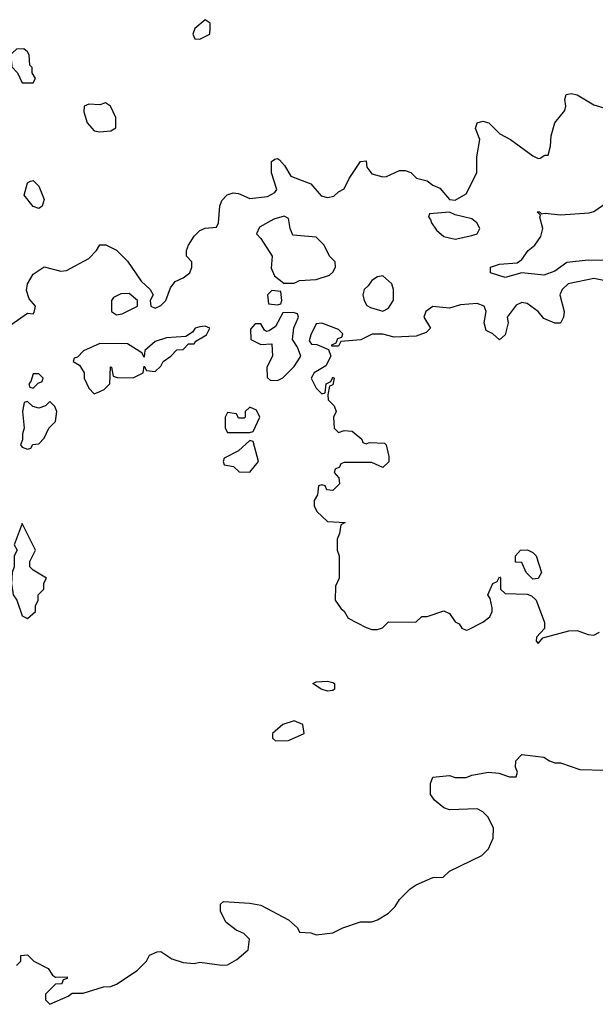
# Model space of a CAD drawing. Header units: inches. Extents: x 2380053 to 2584298, y 380219 to 546618.
# Tile 602 of 656: x 2512501 to 2514575, y 484974 to 488522. Entities that reach past the tile are written whole.
import ezdxf

# ---------------------------------------------------------------- set-up
doc = ezdxf.new("R2010")
doc.units = ezdxf.units.IN
doc.header["$MEASUREMENT"] = 0
doc.layers.add('C5418', color=7, linetype='Continuous')

msp = doc.modelspace()

# ---------------------------------------------------------------- linework, layer by layer
at = {"layer": 'C5418', "color": 2}
for points, elevation in [([(2513170, 488522), (2513132, 488490), (2513124.7, 488470), (2513132.7, 488452.7), (2513150, 488452), (2513170, 488462), (2513186, 488470), (2513188, 488490), (2513188, 488510)], 46), ([(2512516.4, 488416.4), (2512490, 488415.3), (2512462, 488390), (2512471.6, 488371.6), (2512472.7, 488352.7), (2512494, 488330), (2512510, 488294), (2512550, 488294), (2512558, 488310), (2512546, 488330), (2512546, 488350), (2512538, 488358), (2512535.3, 488395.3), (2512530, 488406)], 46), ([(2512810, 488222), (2512790, 488215.3), (2512750, 488218), (2512734, 488210), (2512732, 488190), (2512744.7, 488150), (2512770, 488122), (2512790, 488118), (2512830, 488122), (2512847.3, 488132.7), (2512848, 488170), (2512828, 488210)], 46), ([(2512570, 487842), (2512549.3, 487849.3), (2512518, 487890), (2512530, 487934), (2512540.4, 487939.6), (2512550, 487942), (2512570, 487922), (2512590, 487874), (2512582, 487850)], 42), ([(2514050, 487828.7), (2513978, 487822), (2513974, 487810), (2513982, 487802), (2513984.7, 487790), (2514003.5, 487763.5), (2514030, 487741), (2514070, 487730.8), (2514130, 487744.9), (2514149.1, 487750.9), (2514159, 487770), (2514148.7, 487790), (2514130, 487804), (2514070, 487819)], 42), ([(2513454.6, 487814.6), (2513416.9, 487803.1), (2513365.4, 487774.6), (2513354, 487750), (2513370, 487734), (2513411.3, 487670), (2513406.8, 487626.8), (2513419.6, 487599.6), (2513452.7, 487572.7), (2513490, 487572), (2513510, 487582), (2513570, 487586), (2513618, 487602), (2513630, 487612), (2513639, 487630), (2513638, 487650), (2513618, 487670), (2513598, 487710), (2513570, 487738), (2513486, 487746), (2513475.3, 487770), (2513470, 487806)], 42), ([(2513810, 487599), (2513790, 487595.3), (2513770, 487582), (2513757.3, 487562.7), (2513742, 487550), (2513738, 487530), (2513742, 487510), (2513751.6, 487491.6), (2513765.4, 487485.4), (2513810, 487472), (2513830, 487482), (2513848.4, 487511.6), (2513848.7, 487550), (2513842, 487570)], 42), ([(2512895.3, 487535.3), (2512865.4, 487534.6), (2512839.6, 487520.4), (2512832, 487510), (2512832, 487470), (2512850, 487458), (2512870, 487462), (2512926, 487490), (2512926, 487510)], 42), ([(2513410, 487546), (2513394, 487530), (2513398, 487498), (2513430, 487494), (2513442, 487498), (2513446, 487510), (2513442, 487542)], 42), ([(2513487.3, 487467.3), (2513450, 487466), (2513423.6, 487416.4), (2513399.6, 487400.4), (2513390, 487398), (2513383.1, 487403.1), (2513370, 487426), (2513350, 487426), (2513332.7, 487407.3), (2513334, 487370), (2513370, 487352), (2513410, 487354), (2513412, 487310), (2513392, 487270), (2513392.7, 487232.7), (2513403.6, 487223.6), (2513430, 487222), (2513450, 487232), (2513490, 487272), (2513514, 487310), (2513502, 487342), (2513484, 487370), (2513488.9, 487411.1), (2513506, 487450), (2513502, 487462)], 42), ([(2513170, 487418), (2513150, 487415.3), (2513134, 487410), (2513123.6, 487396.4), (2513099.6, 487380.4), (2513030, 487375.3), (2512990, 487362), (2512952, 487330), (2512950, 487306), (2512942, 487322), (2512890, 487354), (2512790, 487355.3), (2512731.1, 487328.9), (2512710, 487306), (2512698, 487302), (2512694, 487290), (2512716.9, 487276.9), (2512734, 487250), (2512734, 487230), (2512750, 487194), (2512770, 487174), (2512790, 487182), (2512806, 487190), (2512826, 487210), (2512828.4, 487271.6), (2512832, 487270), (2512838, 487238), (2512852.7, 487232.7), (2512910, 487232), (2512946, 487250), (2512950, 487274), (2512958, 487258), (2512990, 487254), (2513010, 487274), (2513018, 487290), (2513046, 487310), (2513067.3, 487332.7), (2513090, 487334), (2513110, 487354), (2513130, 487354), (2513136.4, 487363.6), (2513174, 487386), (2513186, 487410)], 42), ([(2512570, 487246), (2512550, 487246), (2512542, 487218), (2512534, 487210), (2512538, 487198), (2512550, 487194), (2512567.3, 487212.7), (2512582, 487218), (2512586, 487230)], 42), ([(2512610, 487146), (2512594, 487130), (2512570, 487122), (2512548.4, 487128.4), (2512530, 487146), (2512518, 487142), (2512512, 487110), (2512518, 487050), (2512512, 487030), (2512512, 487008), (2512504.7, 486990), (2512510, 486982), (2512530, 486974), (2512542, 486978), (2512548.4, 486991.6), (2512570, 486994), (2512590, 487014), (2512606, 487050), (2512630, 487074), (2512635.3, 487110), (2512628.4, 487128.4)], 42), ([(2513330, 487126), (2513314, 487110), (2513314, 487090), (2513310, 487086), (2513290, 487086), (2513282, 487102), (2513250, 487106), (2513242, 487090), (2513242, 487050), (2513250, 487034), (2513330, 487034), (2513342, 487038), (2513366, 487090), (2513354.6, 487114.6)], 42), ([(2513330, 487006), (2513290, 486968), (2513238, 486942), (2513234, 486930), (2513238, 486918), (2513271.6, 486911.6), (2513292.7, 486892.7), (2513330, 486892), (2513362, 486930), (2513342, 487002)], 42), ([(2512510, 486706), (2512482, 486630), (2512492, 486610), (2512482, 486590), (2512482, 486550), (2512474, 486530), (2512472, 486490), (2512478, 486450), (2512491.3, 486430), (2512510, 486374), (2512530, 486364.7), (2512558, 486390), (2512558, 486410), (2512568, 486430), (2512568, 486450), (2512588, 486470), (2512588.4, 486491.6), (2512598, 486510), (2512550, 486538), (2512538, 486550), (2512538, 486570), (2512558, 486610)], 42), ([(2514350, 486506), (2514326, 486530), (2514310, 486566), (2514287.3, 486567.3), (2514288, 486590), (2514306, 486610), (2514331.1, 486611.1), (2514350, 486602), (2514362, 486590), (2514382, 486530), (2514370, 486508)], 42), ([(2513610, 486102.7), (2513588, 486110), (2513558, 486130), (2513570, 486136), (2513610, 486138.8), (2513630, 486134), (2513636, 486130), (2513636, 486110), (2513630, 486105.2)], 38), ([(2513490, 485995.3), (2513450, 485982), (2513412, 485950), (2513412.7, 485932.7), (2513423.6, 485923.6), (2513470, 485924.7), (2513526, 485950), (2513522, 485982)], 42)]:
    msp.add_lwpolyline(points, close=True, dxfattribs=dict(at, elevation=elevation))
for points, elevation in [([(2512470, 487422), (2512530, 487464.7), (2512550, 487462), (2512553.6, 487466.4), (2512558, 487490), (2512536, 487516), (2512526, 487546), (2512529.5, 487570.5), (2512550, 487604.7), (2512590, 487631.3), (2512650, 487616), (2512670, 487618), (2512750, 487662), (2512778, 487690), (2512790, 487711.3), (2512811.1, 487711.1), (2512850, 487692), (2512890, 487652), (2512939.6, 487579.6), (2512972, 487550), (2512982, 487530), (2512972, 487510), (2512974, 487490), (2512990, 487482), (2513010, 487492), (2513028, 487510), (2513044.7, 487555.3), (2513062, 487578), (2513090, 487591.3), (2513114, 487610), (2513122, 487630), (2513122, 487650), (2513102, 487670), (2513102, 487690), (2513109, 487710), (2513130, 487742), (2513150, 487762), (2513170, 487771.3), (2513210, 487774), (2513218, 487790), (2513222, 487850), (2513229.1, 487870.9), (2513248.7, 487891.3), (2513270, 487898), (2513290, 487896), (2513330, 487878), (2513394.6, 487885.4), (2513420.4, 487899.6), (2513428, 487910), (2513409, 487970), (2513408.7, 487990), (2513408.7, 488011.3), (2513420.4, 488019.6), (2513430, 488022), (2513436.9, 488016.9), (2513456, 487996), (2513478, 487958), (2513550, 487931), (2513587.5, 487887.5), (2513610, 487881), (2513633.6, 487886.4), (2513650, 487902), (2513670, 487912), (2513688.7, 487950), (2513729.1, 488010.9), (2513750, 488014), (2513752, 487990), (2513770, 487966), (2513810, 487956), (2513823.1, 487956.9), (2513870, 487978), (2513890, 487978), (2513910.9, 487970.9), (2513931.1, 487951.1), (2513970, 487941), (2513990, 487926), (2514015.3, 487915.3), (2514050, 487874), (2514070, 487872), (2514110, 487894), (2514148, 487970), (2514148.4, 488028.4), (2514159, 488090), (2514144, 488130), (2514149.2, 488150.8), (2514170, 488156), (2514192, 488150), (2514230.7, 488110.7), (2514270, 488090.8), (2514350, 488031.3), (2514370, 488022), (2514376.4, 488023.6), (2514394, 488034), (2514406, 488034), (2514414, 488066), (2514416, 488104), (2514429.2, 488150), (2514465.6, 488194.4), (2514469.2, 488210), (2514465.2, 488234.8), (2514470, 488252), (2514490, 488256), (2514510, 488251), (2514570, 488214.8), (2514650.7, 488190.7)], 42), ([(2514610, 487654.8), (2514550, 487656), (2514473.1, 487646.9), (2514430, 487615.6), (2514390, 487600.9), (2514310, 487609.3), (2514250, 487593.2), (2514198, 487610), (2514198, 487630), (2514230, 487640.7), (2514294, 487646), (2514310, 487658), (2514333.2, 487690), (2514357.2, 487710), (2514379.6, 487740.4), (2514386, 487770), (2514375.3, 487810), (2514378, 487818), (2514366, 487830), (2514374, 487830), (2514382, 487822), (2514394.6, 487825.4), (2514450, 487818.4), (2514553.4, 487826.6), (2514570, 487830.8), (2514617, 487863)], 38), ([(2514636.2, 487576.2), (2514570, 487589.5), (2514478, 487570), (2514456.3, 487550), (2514447.7, 487530), (2514462.8, 487470), (2514461, 487450), (2514450, 487428.7), (2514430, 487429), (2514390, 487445.2), (2514369.2, 487470), (2514330, 487499.3), (2514310, 487502.7), (2514290, 487493.2), (2514258, 487450), (2514261, 487430), (2514250, 487386), (2514230, 487368), (2514206, 487390), (2514182, 487402), (2514175.3, 487430), (2514182, 487470), (2514175.3, 487490), (2514150, 487499), (2514090, 487494), (2514050, 487482), (2513990, 487488.7), (2513964.7, 487470), (2513958, 487450), (2513982, 487410), (2513965.4, 487394.6), (2513930, 487382), (2513850, 487378), (2513810, 487388.7), (2513771.6, 487388.4), (2513730, 487368), (2513658, 487362), (2513650, 487346), (2513626, 487346), (2513626, 487350), (2513642, 487358), (2513647.3, 487372.7), (2513662, 487378), (2513666, 487390), (2513650, 487406), (2513590, 487428), (2513570, 487426), (2513550, 487386), (2513544.7, 487364.7), (2513552.7, 487352.7), (2513571.6, 487351.6), (2513614, 487334), (2513622, 487310), (2513604.7, 487275.3), (2513562, 487250), (2513552, 487230), (2513570, 487194), (2513590, 487174), (2513602, 487178), (2513606, 487210), (2513622, 487218), (2513630, 487234), (2513634, 487230), (2513630, 487206), (2513618, 487202), (2513612, 487170), (2513612.7, 487152.7), (2513634, 487130), (2513642, 487110), (2513632, 487090), (2513634, 487050), (2513650, 487034), (2513670, 487042), (2513699.6, 487039.6), (2513734, 487010), (2513738, 486998), (2513750, 486994), (2513762, 486998), (2513816, 486996), (2513822, 486990), (2513831.6, 486948.4), (2513831.6, 486928.4), (2513810, 486908.7), (2513770, 486926), (2513670, 486926), (2513658, 486922), (2513654, 486910), (2513638, 486902), (2513634, 486890), (2513651.6, 486871.6), (2513654, 486850), (2513630, 486826), (2513608, 486828), (2513602, 486842), (2513590, 486846), (2513578, 486842), (2513574, 486810), (2513562, 486790), (2513562, 486770), (2513572, 486750), (2513610, 486714), (2513674, 486710), (2513658, 486702), (2513654, 486670), (2513644.7, 486650), (2513644.7, 486610), (2513652, 486590), (2513652, 486510), (2513639.6, 486480.4), (2513638, 486430), (2513659.6, 486399.6), (2513670.9, 486390.9), (2513685.4, 486365.4), (2513750, 486331.3), (2513770, 486324.7), (2513790, 486324.7), (2513808.9, 486331.1), (2513830, 486352), (2513928.4, 486351.6), (2513950, 486371.3), (2513970, 486371.3), (2514030, 486392), (2514050, 486382), (2514070, 486352), (2514084.7, 486344.7), (2514094, 486330), (2514110, 486322), (2514116.4, 486323.6), (2514170, 486351.3), (2514195.3, 486370), (2514204, 486390), (2514203.1, 486403.1), (2514196.4, 486436.4), (2514188, 486450), (2514206, 486490), (2514222, 486498), (2514230, 486514), (2514234, 486510), (2514234, 486470), (2514250, 486454), (2514330, 486452), (2514345.4, 486445.4), (2514362, 486430), (2514392, 486350), (2514392, 486328), (2514363.6, 486296.4), (2514362, 486282), (2514370, 486274), (2514386, 486294), (2514480.2, 486319.8), (2514510, 486321), (2514550, 486306), (2514570, 486304.7), (2514590, 486314.8)], 42), ([(2512490, 485114), (2512506, 485130), (2512506, 485150), (2512530, 485152), (2512552, 485130), (2512603.6, 485103.6), (2512619.6, 485079.6), (2512630, 485072), (2512672.7, 485072.7), (2512672.7, 485067.3), (2512658, 485062), (2512652.7, 485047.3), (2512630, 485046), (2512594, 485010), (2512594, 484990), (2512610, 484974), (2512676.4, 485003.6), (2512690, 485014), (2512730, 485014), (2512803.1, 485036.9), (2512830, 485038), (2512850, 485046), (2512924.7, 485095.3), (2512958, 485130), (2512969.3, 485150.7), (2512996.4, 485163.6), (2513010, 485164.7), (2513050, 485138), (2513090, 485124.7), (2513130, 485121), (2513150, 485126), (2513230, 485114.8), (2513250, 485116), (2513284.1, 485135.9), (2513324, 485170), (2513329, 485209), (2513309.3, 485229.3), (2513281.5, 485241.5), (2513244, 485270), (2513225.2, 485310), (2513225.2, 485334.8), (2513235.3, 485344.7), (2513330, 485338.8), (2513370, 485331.3), (2513470, 485278.8), (2513502, 485250), (2513510, 485234), (2513550, 485232), (2513570, 485224.7), (2513630, 485232), (2513666, 485250), (2513729.1, 485270.9), (2513770, 485271.3), (2513790, 485278), (2513830, 485302), (2513853.6, 485326.4), (2513870, 485352), (2513908, 485390), (2513930, 485404.7), (2513990, 485431.3), (2514027.3, 485432.7), (2514050, 485454), (2514166, 485510), (2514190, 485534), (2514207.3, 485572.7), (2514208, 485610), (2514188, 485650), (2514170, 485668), (2514150, 485678), (2514050, 485675.3), (2514030, 485682), (2513995.3, 485710), (2513982, 485730), (2513982, 485770), (2513990, 485792), (2514050, 485798.8), (2514070, 485791), (2514110, 485790.7), (2514130, 485799.1), (2514190, 485810.7), (2514227.5, 485807.5), (2514266, 485794), (2514290, 485794), (2514295.3, 485810), (2514288, 485828), (2514288.9, 485851.1), (2514310, 485874), (2514390, 485864.7), (2514410, 485851.3), (2514430, 485844.7), (2514450, 485844.7), (2514519.6, 485819.6), (2514610, 485818)], 38)]:
    msp.add_lwpolyline(points, dxfattribs=dict(at, elevation=elevation))

doc.saveas('drawing.dxf')
